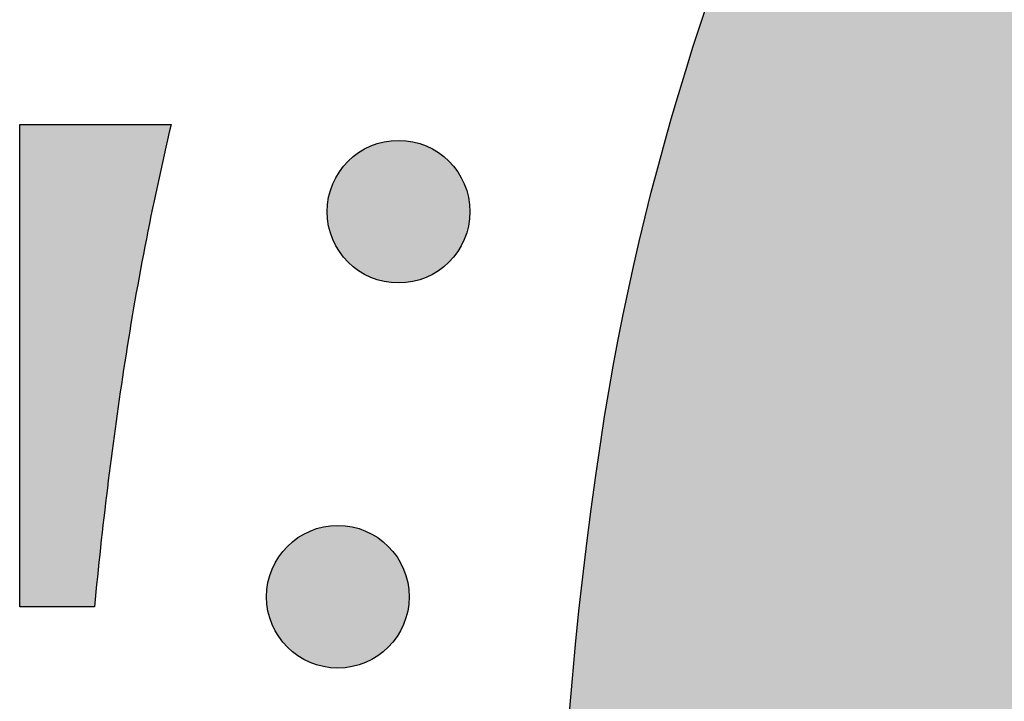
# Model space of a CAD drawing. Header units: millimetres. Extents: x -3873 to -97, y 912 to 4165.
# Tile 514 of 656: x -1848 to -1824, y 3028 to 3045. Entities that reach past the tile are written whole.
import ezdxf

# ---------------------------------------------------------------- set-up
doc = ezdxf.new("R2010")
doc.units = ezdxf.units.MM
doc.layers.add('pattern', color=7, linetype='Continuous', true_color=0x000000)

msp = doc.modelspace()

# ---------------------------------------------------------------- hatches: boundary and pattern name
at = {"layer": 'pattern'}
for points in [[(-1727.51, 3080.489), (-1721.756, 3065.465), (-1735.983, 3071.031), (-1738.491, 3071.965), (-1741.038, 3072.821), (-1743.619, 3073.597), (-1746.232, 3074.289), (-1748.871, 3074.897), (-1751.533, 3075.418), (-1754.214, 3075.853), (-1756.909, 3076.199), (-1759.614, 3076.457), (-1762.325, 3076.625), (-1765.036, 3076.705), (-1767.745, 3076.695), (-1770.446, 3076.597), (-1773.135, 3076.411), (-1775.808, 3076.139), (-1778.46, 3075.781), (-1779.455, 3075.621), (-1780.448, 3075.44), (-1781.441, 3075.24), (-1782.432, 3075.02), (-1783.421, 3074.779), (-1784.407, 3074.519), (-1785.39, 3074.238), (-1786.369, 3073.937), (-1787.343, 3073.617), (-1788.312, 3073.276), (-1789.275, 3072.916), (-1790.231, 3072.537), (-1791.181, 3072.138), (-1792.123, 3071.72), (-1793.057, 3071.282), (-1793.982, 3070.827), (-1794.898, 3070.353), (-1795.803, 3069.86), (-1796.699, 3069.35), (-1797.584, 3068.822), (-1798.457, 3068.278), (-1799.318, 3067.716), (-1800.167, 3067.138), (-1801.003, 3066.544), (-1801.826, 3065.935), (-1802.635, 3065.31), (-1803.429, 3064.671), (-1804.21, 3064.018), (-1804.975, 3063.351), (-1805.726, 3062.671), (-1806.461, 3061.978), (-1807.18, 3061.273), (-1807.885, 3060.554), (-1808.578, 3059.819), (-1809.258, 3059.069), (-1809.925, 3058.303), (-1810.578, 3057.523), (-1811.217, 3056.728), (-1811.842, 3055.919), (-1812.451, 3055.096), (-1813.045, 3054.26), (-1813.623, 3053.411), (-1814.185, 3052.55), (-1814.729, 3051.677), (-1815.257, 3050.792), (-1815.767, 3049.897), (-1816.259, 3048.991), (-1816.734, 3048.075), (-1817.189, 3047.15), (-1817.626, 3046.216), (-1818.045, 3045.274), (-1818.443, 3044.324), (-1818.823, 3043.368), (-1819.183, 3042.405), (-1819.524, 3041.436), (-1819.844, 3040.462), (-1820.145, 3039.483), (-1820.425, 3038.5), (-1820.686, 3037.514), (-1820.926, 3036.525), (-1821.147, 3035.534), (-1821.347, 3034.541), (-1821.528, 3033.548), (-1821.688, 3032.553), (-1822.046, 3029.901), (-1822.318, 3027.228), (-1822.504, 3024.539), (-1822.602, 3021.838), (-1822.611, 3019.13), (-1822.532, 3016.418), (-1822.364, 3013.707), (-1822.106, 3011.002), (-1821.76, 3008.307), (-1821.325, 3005.626), (-1820.804, 3002.964), (-1820.196, 3000.325), (-1819.503, 2997.712), (-1818.728, 2995.131), (-1817.872, 2992.584), (-1816.938, 2990.076), (-1811.372, 2975.849), (-1826.396, 2981.603), (-1827.062, 2983.13), (-1827.702, 2984.672), (-1828.316, 2986.228), (-1828.904, 2987.798), (-1829.464, 2989.382), (-1829.998, 2990.977), (-1830.504, 2992.585), (-1830.982, 2994.204), (-1831.431, 2995.833), (-1831.852, 2997.472), (-1832.243, 2999.119), (-1832.606, 3000.775), (-1832.939, 3002.438), (-1833.242, 3004.107), (-1833.515, 3005.782), (-1833.759, 3007.463), (-1833.972, 3009.147), (-1834.155, 3010.834), (-1834.307, 3012.524), (-1834.43, 3014.216), (-1834.521, 3015.908), (-1834.583, 3017.6), (-1834.614, 3019.292), (-1834.615, 3020.982), (-1834.586, 3022.669), (-1834.527, 3024.354), (-1834.438, 3026.034), (-1834.319, 3027.71), (-1834.171, 3029.38), (-1833.994, 3031.043), (-1833.788, 3032.7), (-1833.553, 3034.349), (-1833.355, 3035.574), (-1833.133, 3036.8), (-1832.886, 3038.024), (-1832.614, 3039.246), (-1832.318, 3040.465), (-1831.996, 3041.681), (-1831.65, 3042.893), (-1831.28, 3044.099), (-1830.884, 3045.3), (-1830.465, 3046.495), (-1830.021, 3047.682), (-1829.553, 3048.862), (-1829.061, 3050.033), (-1828.545, 3051.194), (-1828.006, 3052.345), (-1827.444, 3053.486), (-1826.86, 3054.615), (-1826.253, 3055.732), (-1825.624, 3056.836), (-1824.973, 3057.927), (-1824.302, 3059.003), (-1823.609, 3060.065), (-1822.897, 3061.112), (-1822.164, 3062.142), (-1821.413, 3063.157), (-1820.643, 3064.154), (-1819.855, 3065.134), (-1819.05, 3066.097), (-1818.227, 3067.04), (-1817.389, 3067.966), (-1816.534, 3068.872), (-1815.665, 3069.758), (-1814.778, 3070.627), (-1813.872, 3071.482), (-1812.947, 3072.32), (-1812.003, 3073.143), (-1811.041, 3073.948), (-1810.061, 3074.736), (-1809.064, 3075.506), (-1808.049, 3076.258), (-1807.018, 3076.99), (-1805.972, 3077.702), (-1804.91, 3078.395), (-1803.833, 3079.066), (-1802.743, 3079.717), (-1801.639, 3080.346), (-1800.522, 3080.953), (-1799.393, 3081.538), (-1798.252, 3082.099), (-1797.101, 3082.638), (-1795.939, 3083.154), (-1794.769, 3083.646), (-1793.589, 3084.114), (-1792.402, 3084.558), (-1791.207, 3084.977), (-1790.006, 3085.373), (-1788.799, 3085.743), (-1787.588, 3086.089), (-1786.372, 3086.411), (-1785.153, 3086.707), (-1783.931, 3086.979), (-1782.707, 3087.226), (-1781.481, 3087.448), (-1780.256, 3087.646), (-1778.607, 3087.881), (-1776.95, 3088.087), (-1775.286, 3088.264), (-1773.616, 3088.412), (-1771.941, 3088.531), (-1770.261, 3088.62), (-1768.576, 3088.679), (-1766.889, 3088.708), (-1765.199, 3088.707), (-1763.507, 3088.676), (-1761.815, 3088.614), (-1760.122, 3088.523), (-1758.431, 3088.401), (-1756.741, 3088.248), (-1755.054, 3088.065), (-1753.369, 3087.852), (-1751.689, 3087.609), (-1750.014, 3087.335), (-1748.345, 3087.032), (-1746.682, 3086.699), (-1745.026, 3086.337), (-1743.379, 3085.945), (-1741.74, 3085.524), (-1740.111, 3085.075), (-1738.492, 3084.597), (-1736.884, 3084.091), (-1735.288, 3083.558), (-1733.705, 3082.997), (-1732.135, 3082.409), (-1730.579, 3081.795), (-1729.037, 3081.155)], [(-1844.237, 3042.242), (-1844.579, 3040.727), (-1844.89, 3039.205), (-1845.17, 3037.677), (-1845.418, 3036.144), (-1845.822, 3033.198), (-1846.143, 3030.242), (-1848.002, 3030.242), (-1848.002, 3042.242)], [(-1837.325, 3041.328), (-1837.353, 3041.355), (-1837.382, 3041.383), (-1837.412, 3041.409), (-1837.443, 3041.436), (-1837.474, 3041.461), (-1837.507, 3041.487), (-1837.54, 3041.511), (-1837.574, 3041.535), (-1837.609, 3041.559), (-1837.645, 3041.581), (-1837.681, 3041.603), (-1837.719, 3041.625), (-1837.757, 3041.645), (-1837.795, 3041.665), (-1837.835, 3041.684), (-1837.875, 3041.702), (-1837.916, 3041.719), (-1837.957, 3041.735), (-1837.999, 3041.75), (-1838.041, 3041.764), (-1838.084, 3041.777), (-1838.128, 3041.789), (-1838.172, 3041.8), (-1838.216, 3041.81), (-1838.261, 3041.819), (-1838.306, 3041.826), (-1838.351, 3041.833), (-1838.396, 3041.838), (-1838.442, 3041.842), (-1838.488, 3041.845), (-1838.534, 3041.847), (-1838.58, 3041.848), (-1838.626, 3041.847), (-1838.671, 3041.845), (-1838.717, 3041.842), (-1838.763, 3041.838), (-1838.808, 3041.833), (-1838.854, 3041.826), (-1838.899, 3041.819), (-1838.943, 3041.81), (-1838.987, 3041.8), (-1839.031, 3041.789), (-1839.075, 3041.777), (-1839.118, 3041.764), (-1839.16, 3041.75), (-1839.202, 3041.735), (-1839.244, 3041.719), (-1839.284, 3041.702), (-1839.324, 3041.684), (-1839.364, 3041.665), (-1839.403, 3041.645), (-1839.441, 3041.625), (-1839.478, 3041.603), (-1839.514, 3041.581), (-1839.55, 3041.559), (-1839.585, 3041.535), (-1839.619, 3041.511), (-1839.652, 3041.487), (-1839.685, 3041.461), (-1839.716, 3041.436), (-1839.747, 3041.409), (-1839.777, 3041.383), (-1839.806, 3041.355), (-1839.834, 3041.328), (-1839.862, 3041.3), (-1839.889, 3041.271), (-1839.916, 3041.241), (-1839.942, 3041.21), (-1839.968, 3041.179), (-1839.993, 3041.146), (-1840.018, 3041.113), (-1840.042, 3041.079), (-1840.065, 3041.044), (-1840.088, 3041.008), (-1840.11, 3040.972), (-1840.131, 3040.934), (-1840.152, 3040.896), (-1840.171, 3040.858), (-1840.19, 3040.818), (-1840.208, 3040.778), (-1840.225, 3040.737), (-1840.241, 3040.696), (-1840.256, 3040.654), (-1840.27, 3040.612), (-1840.283, 3040.569), (-1840.295, 3040.525), (-1840.306, 3040.481), (-1840.316, 3040.437), (-1840.325, 3040.392), (-1840.333, 3040.347), (-1840.339, 3040.302), (-1840.344, 3040.257), (-1840.349, 3040.211), (-1840.352, 3040.165), (-1840.353, 3040.119), (-1840.354, 3040.073), (-1840.353, 3040.027), (-1840.352, 3039.982), (-1840.349, 3039.936), (-1840.344, 3039.89), (-1840.339, 3039.845), (-1840.333, 3039.799), (-1840.325, 3039.754), (-1840.316, 3039.71), (-1840.306, 3039.665), (-1840.295, 3039.622), (-1840.283, 3039.578), (-1840.27, 3039.535), (-1840.256, 3039.493), (-1840.241, 3039.451), (-1840.225, 3039.409), (-1840.208, 3039.369), (-1840.19, 3039.328), (-1840.171, 3039.289), (-1840.152, 3039.25), (-1840.131, 3039.212), (-1840.11, 3039.175), (-1840.088, 3039.139), (-1840.065, 3039.103), (-1840.042, 3039.068), (-1840.018, 3039.034), (-1839.993, 3039.001), (-1839.968, 3038.968), (-1839.942, 3038.936), (-1839.916, 3038.906), (-1839.889, 3038.876), (-1839.862, 3038.847), (-1839.834, 3038.819), (-1839.806, 3038.791), (-1839.777, 3038.764), (-1839.747, 3038.737), (-1839.716, 3038.711), (-1839.685, 3038.685), (-1839.652, 3038.66), (-1839.619, 3038.635), (-1839.585, 3038.611), (-1839.55, 3038.588), (-1839.514, 3038.565), (-1839.478, 3038.543), (-1839.441, 3038.522), (-1839.403, 3038.501), (-1839.364, 3038.482), (-1839.324, 3038.463), (-1839.284, 3038.445), (-1839.244, 3038.428), (-1839.202, 3038.412), (-1839.16, 3038.397), (-1839.118, 3038.383), (-1839.075, 3038.37), (-1839.031, 3038.357), (-1838.987, 3038.347), (-1838.943, 3038.337), (-1838.899, 3038.328), (-1838.854, 3038.32), (-1838.808, 3038.314), (-1838.763, 3038.308), (-1838.717, 3038.304), (-1838.671, 3038.301), (-1838.626, 3038.3), (-1838.58, 3038.299), (-1838.534, 3038.3), (-1838.488, 3038.301), (-1838.442, 3038.304), (-1838.396, 3038.308), (-1838.351, 3038.314), (-1838.306, 3038.32), (-1838.261, 3038.328), (-1838.216, 3038.337), (-1838.172, 3038.347), (-1838.128, 3038.357), (-1838.084, 3038.37), (-1838.041, 3038.383), (-1837.999, 3038.397), (-1837.957, 3038.412), (-1837.916, 3038.428), (-1837.875, 3038.445), (-1837.835, 3038.463), (-1837.795, 3038.482), (-1837.757, 3038.501), (-1837.719, 3038.522), (-1837.681, 3038.543), (-1837.645, 3038.565), (-1837.609, 3038.588), (-1837.574, 3038.611), (-1837.54, 3038.635), (-1837.507, 3038.66), (-1837.474, 3038.685), (-1837.443, 3038.711), (-1837.412, 3038.737), (-1837.382, 3038.764), (-1837.353, 3038.791), (-1837.325, 3038.819), (-1837.297, 3038.847), (-1837.27, 3038.876), (-1837.244, 3038.906), (-1837.217, 3038.936), (-1837.192, 3038.968), (-1837.166, 3039.001), (-1837.142, 3039.034), (-1837.118, 3039.068), (-1837.094, 3039.103), (-1837.072, 3039.139), (-1837.049, 3039.175), (-1837.028, 3039.212), (-1837.008, 3039.25), (-1836.988, 3039.289), (-1836.969, 3039.328), (-1836.951, 3039.369), (-1836.934, 3039.409), (-1836.918, 3039.451), (-1836.903, 3039.493), (-1836.889, 3039.535), (-1836.876, 3039.578), (-1836.864, 3039.622), (-1836.853, 3039.665), (-1836.843, 3039.71), (-1836.834, 3039.754), (-1836.827, 3039.799), (-1836.82, 3039.845), (-1836.815, 3039.89), (-1836.811, 3039.936), (-1836.808, 3039.982), (-1836.806, 3040.027), (-1836.805, 3040.073), (-1836.806, 3040.119), (-1836.808, 3040.165), (-1836.811, 3040.211), (-1836.815, 3040.257), (-1836.82, 3040.302), (-1836.827, 3040.347), (-1836.834, 3040.392), (-1836.843, 3040.437), (-1836.853, 3040.481), (-1836.864, 3040.525), (-1836.876, 3040.569), (-1836.889, 3040.612), (-1836.903, 3040.654), (-1836.918, 3040.696), (-1836.934, 3040.737), (-1836.951, 3040.778), (-1836.969, 3040.818), (-1836.988, 3040.858), (-1837.008, 3040.896), (-1837.028, 3040.934), (-1837.049, 3040.972), (-1837.072, 3041.008), (-1837.094, 3041.044), (-1837.118, 3041.079), (-1837.142, 3041.113), (-1837.166, 3041.146), (-1837.192, 3041.179), (-1837.217, 3041.21), (-1837.244, 3041.241), (-1837.27, 3041.271), (-1837.297, 3041.3)], [(-1838.835, 3031.748), (-1838.863, 3031.775), (-1838.892, 3031.802), (-1838.922, 3031.829), (-1838.952, 3031.855), (-1838.984, 3031.881), (-1839.017, 3031.906), (-1839.05, 3031.931), (-1839.084, 3031.955), (-1839.119, 3031.979), (-1839.155, 3032.001), (-1839.191, 3032.023), (-1839.228, 3032.045), (-1839.266, 3032.065), (-1839.305, 3032.085), (-1839.344, 3032.104), (-1839.385, 3032.122), (-1839.425, 3032.139), (-1839.467, 3032.155), (-1839.509, 3032.17), (-1839.551, 3032.184), (-1839.594, 3032.197), (-1839.638, 3032.209), (-1839.681, 3032.22), (-1839.726, 3032.23), (-1839.77, 3032.239), (-1839.815, 3032.246), (-1839.861, 3032.253), (-1839.906, 3032.258), (-1839.952, 3032.262), (-1839.997, 3032.265), (-1840.043, 3032.267), (-1840.089, 3032.267), (-1840.135, 3032.267), (-1840.181, 3032.265), (-1840.227, 3032.262), (-1840.273, 3032.258), (-1840.318, 3032.253), (-1840.363, 3032.246), (-1840.408, 3032.239), (-1840.453, 3032.23), (-1840.497, 3032.22), (-1840.541, 3032.209), (-1840.585, 3032.197), (-1840.628, 3032.184), (-1840.67, 3032.17), (-1840.712, 3032.155), (-1840.753, 3032.139), (-1840.794, 3032.122), (-1840.834, 3032.104), (-1840.874, 3032.085), (-1840.912, 3032.065), (-1840.95, 3032.045), (-1840.988, 3032.023), (-1841.024, 3032.001), (-1841.06, 3031.979), (-1841.095, 3031.955), (-1841.129, 3031.931), (-1841.162, 3031.906), (-1841.195, 3031.881), (-1841.226, 3031.855), (-1841.257, 3031.829), (-1841.287, 3031.802), (-1841.316, 3031.775), (-1841.344, 3031.748), (-1841.371, 3031.72), (-1841.399, 3031.691), (-1841.425, 3031.661), (-1841.452, 3031.63), (-1841.477, 3031.598), (-1841.503, 3031.566), (-1841.527, 3031.533), (-1841.551, 3031.499), (-1841.575, 3031.464), (-1841.597, 3031.428), (-1841.619, 3031.391), (-1841.641, 3031.354), (-1841.661, 3031.316), (-1841.681, 3031.277), (-1841.7, 3031.238), (-1841.718, 3031.198), (-1841.735, 3031.157), (-1841.751, 3031.116), (-1841.766, 3031.074), (-1841.78, 3031.031), (-1841.793, 3030.988), (-1841.805, 3030.945), (-1841.816, 3030.901), (-1841.826, 3030.857), (-1841.835, 3030.812), (-1841.842, 3030.767), (-1841.849, 3030.722), (-1841.854, 3030.676), (-1841.858, 3030.631), (-1841.861, 3030.585), (-1841.863, 3030.539), (-1841.864, 3030.493), (-1841.863, 3030.447), (-1841.861, 3030.401), (-1841.858, 3030.356), (-1841.854, 3030.31), (-1841.849, 3030.264), (-1841.842, 3030.219), (-1841.835, 3030.174), (-1841.826, 3030.13), (-1841.816, 3030.085), (-1841.805, 3030.041), (-1841.793, 3029.998), (-1841.78, 3029.955), (-1841.766, 3029.912), (-1841.751, 3029.871), (-1841.735, 3029.829), (-1841.718, 3029.788), (-1841.7, 3029.748), (-1841.681, 3029.709), (-1841.661, 3029.67), (-1841.641, 3029.632), (-1841.619, 3029.595), (-1841.597, 3029.558), (-1841.575, 3029.523), (-1841.551, 3029.488), (-1841.527, 3029.454), (-1841.503, 3029.42), (-1841.477, 3029.388), (-1841.452, 3029.356), (-1841.425, 3029.326), (-1841.399, 3029.296), (-1841.371, 3029.267), (-1841.344, 3029.239), (-1841.316, 3029.211), (-1841.287, 3029.184), (-1841.257, 3029.157), (-1841.226, 3029.131), (-1841.195, 3029.105), (-1841.162, 3029.08), (-1841.129, 3029.055), (-1841.095, 3029.031), (-1841.06, 3029.008), (-1841.024, 3028.985), (-1840.988, 3028.963), (-1840.95, 3028.942), (-1840.912, 3028.921), (-1840.874, 3028.902), (-1840.834, 3028.883), (-1840.794, 3028.865), (-1840.753, 3028.848), (-1840.712, 3028.832), (-1840.67, 3028.817), (-1840.628, 3028.802), (-1840.585, 3028.789), (-1840.541, 3028.777), (-1840.497, 3028.766), (-1840.453, 3028.757), (-1840.408, 3028.748), (-1840.363, 3028.74), (-1840.318, 3028.734), (-1840.273, 3028.728), (-1840.227, 3028.724), (-1840.181, 3028.721), (-1840.135, 3028.719), (-1840.089, 3028.719), (-1840.043, 3028.719), (-1839.997, 3028.721), (-1839.952, 3028.724), (-1839.906, 3028.728), (-1839.861, 3028.734), (-1839.815, 3028.74), (-1839.77, 3028.748), (-1839.726, 3028.757), (-1839.681, 3028.766), (-1839.638, 3028.777), (-1839.594, 3028.789), (-1839.551, 3028.802), (-1839.509, 3028.817), (-1839.467, 3028.832), (-1839.425, 3028.848), (-1839.385, 3028.865), (-1839.344, 3028.883), (-1839.305, 3028.902), (-1839.266, 3028.921), (-1839.228, 3028.942), (-1839.191, 3028.963), (-1839.155, 3028.985), (-1839.119, 3029.008), (-1839.084, 3029.031), (-1839.05, 3029.055), (-1839.017, 3029.08), (-1838.984, 3029.105), (-1838.952, 3029.131), (-1838.922, 3029.157), (-1838.892, 3029.184), (-1838.863, 3029.211), (-1838.835, 3029.239), (-1838.807, 3029.267), (-1838.78, 3029.296), (-1838.753, 3029.326), (-1838.727, 3029.356), (-1838.701, 3029.388), (-1838.676, 3029.42), (-1838.651, 3029.454), (-1838.627, 3029.488), (-1838.604, 3029.523), (-1838.581, 3029.558), (-1838.559, 3029.595), (-1838.538, 3029.632), (-1838.517, 3029.67), (-1838.498, 3029.709), (-1838.479, 3029.748), (-1838.461, 3029.788), (-1838.444, 3029.829), (-1838.428, 3029.871), (-1838.413, 3029.912), (-1838.399, 3029.955), (-1838.386, 3029.998), (-1838.373, 3030.041), (-1838.363, 3030.085), (-1838.353, 3030.13), (-1838.344, 3030.174), (-1838.336, 3030.219), (-1838.33, 3030.264), (-1838.324, 3030.31), (-1838.32, 3030.356), (-1838.317, 3030.401), (-1838.316, 3030.447), (-1838.315, 3030.493), (-1838.316, 3030.539), (-1838.317, 3030.585), (-1838.32, 3030.631), (-1838.324, 3030.676), (-1838.33, 3030.722), (-1838.336, 3030.767), (-1838.344, 3030.812), (-1838.353, 3030.857), (-1838.363, 3030.901), (-1838.373, 3030.945), (-1838.386, 3030.988), (-1838.399, 3031.031), (-1838.413, 3031.074), (-1838.428, 3031.116), (-1838.444, 3031.157), (-1838.461, 3031.198), (-1838.479, 3031.238), (-1838.498, 3031.277), (-1838.517, 3031.316), (-1838.538, 3031.354), (-1838.559, 3031.391), (-1838.581, 3031.428), (-1838.604, 3031.464), (-1838.627, 3031.499), (-1838.651, 3031.533), (-1838.676, 3031.566), (-1838.701, 3031.598), (-1838.727, 3031.63), (-1838.753, 3031.661), (-1838.78, 3031.691), (-1838.807, 3031.72)]]:
    msp.add_hatch(color=256, dxfattribs=at).paths.add_polyline_path(points, flags=0)

# ---------------------------------------------------------------- linework, layer by layer
msp.add_lwpolyline([(-1846.143, 3030.242), (-1848.002, 3030.242), (-1848.002, 3042.242), (-1844.237, 3042.242)], dxfattribs=at)
for centre in [(-1838.58, 3040.073), (-1840.089, 3030.493)]:
    msp.add_circle(centre, 1.774, dxfattribs=at)
at = {"layer": 'pattern', "extrusion": (0, 0, -1)}
for centre, radius, start, end in [((1770.753, 3024.847), 63.514, 8.60409, 45), ((1739.967, 3020.188), 94.651, 335.94227, 8.60409)]:
    msp.add_arc(centre, radius, start, end, dxfattribs=at)
at = {"layer": 'pattern'}
for centre, radius, start, end in [((-1770.753, 3024.847), 75.514, 166.68217, 171.3959), ((-1739.967, 3020.188), 106.651, 171.3959, 174.59085)]:
    msp.add_arc(centre, radius, start, end, dxfattribs=at)

doc.saveas('drawing.dxf')
